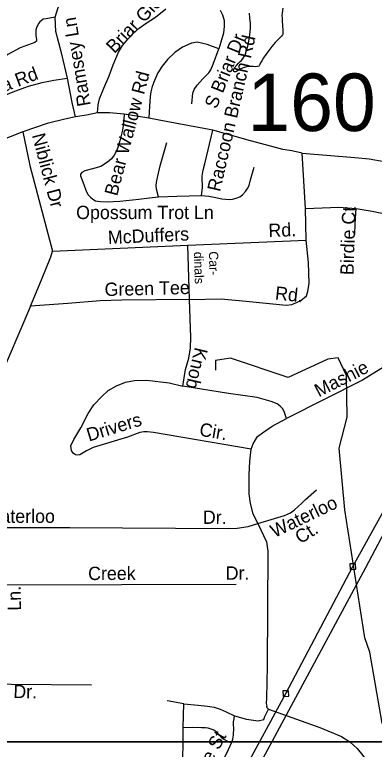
# Model space of a CAD drawing. Extents: x 2220236 to 2384410, y 720751 to 894131.
# Drawn here: x 2353622 to 2356186, y 816921 to 822160 of the extents above; entities that cross this region are included whole.
import ezdxf

# ---------------------------------------------------------------- set-up
doc = ezdxf.new("R2010")
doc.units = 0
for name, color, linetype in [('Exist Hydrographic Misc Water Feature', 7, 'Continuous'), ('Exist Hydrographic Pond Under 1500 Sq Ft', 7, 'Continuous'), ('Exist Road Non-System Type 51', 7, 'Continuous'), ('Exist Road Non-System Type 51 Label', 7, 'Continuous'), ('Exist Road Secondary Structure Standard Bridge Number Label', 7, 'Continuous'), ('Exist Utilities Electrical Transmission Line', 7, 'Continuous'), ('Map Preparation Inset Cut Line', 7, 'Continuous')]:
    doc.layers.add(name, color=color, linetype=linetype)

msp = doc.modelspace()

# ---------------------------------------------------------------- linework, layer by layer
at = {"layer": 'Exist Hydrographic Misc Water Feature'}
msp.add_lwpolyline([(2356589.7, 816703.5), (2356285.8, 817016.1), (2356242.8, 817106.2), (2356153.8, 817614.6), (2356118.7, 817714.9), (2355974.7, 818628), (2355935.8, 819069.5), (2355991.8, 819288.5), (2355988.7, 819587), (2355928.6, 819712.6), (2355853.8, 819702.9), (2355571.6, 819573.3), (2355161.7, 819710.8), (2355053.6, 819693.2), (2355054.7, 819624.3)], dxfattribs=at)
at = {"layer": 'Exist Hydrographic Pond Under 1500 Sq Ft'}
msp.add_lwpolyline([(2355532.7, 822205.6), (2355527.6, 822155.2), (2355528.4, 822135.5), (2355528, 822111.9), (2355530.4, 822085.7), (2355530.4, 822071.6), (2355532.6, 822057.9), (2355532.9, 822041.5), (2355533, 822030), (2355533.1, 822020.2), (2355531, 822015.8), (2355523.2, 822005.6), (2355515.3, 821997.1), (2355497.6, 821981), (2355479.7, 821961.2), (2355456.3, 821932.3), (2355433.2, 821903.5), (2355413, 821876.4), (2355394.9, 821852), (2355383.3, 821831.9), (2355375, 821816.8), (2355369.7, 821803.4), (2355365.7, 821795.7), (2355361.9, 821791.6), (2355353.8, 821789.6), (2355341.7, 821789.1), (2355323.9, 821790.7), (2355309.8, 821791.1), (2355291.7, 821791), (2355275.7, 821788.7), (2355251.8, 821780.5), (2355226, 821768), (2355210.3, 821759.8), (2355198.1, 821752.1), (2355188.3, 821751.7), (2355184.3, 821753.8), (2355181.7, 821761.3), (2355182.2, 821765.2), (2355183, 821769.5), (2355187.9, 821777.9), (2355205.7, 821800), (2355217.6, 821813.6), (2355228.9, 821825.6), (2355239.4, 821834.2), (2355251.2, 821850.1), (2355264.7, 821874.6), (2355274.3, 821904.5), (2355284.2, 821934.5), (2355291.6, 821970.9), (2355297.3, 821999), (2355300.4, 822035.3), (2355302.4, 822067.2), (2355302.2, 822096.7), (2355299.2, 822137.6), (2355297.2, 822171.3)], dxfattribs=at)
at = {"layer": 'Exist Road Non-System Type 51'}
for p, q in [((2354579.5, 821421.1), (2354401.9, 821451.5)), ((2353681.2, 821325.1), (2353181.5, 821129.2)), ((2355696.1, 820778.7), (2355671.2, 821172.7)), ((2355700.8, 820550.8), (2355696.1, 820778.7)), ((2354855.4, 820516.7), (2355700.8, 820550.8)), ((2353892.4, 820473.1), (2354855.4, 820516.7)), ((2354868.1, 820129), (2354855.4, 820516.7)), ((2353735.1, 820081.3), (2353490.1, 819510.5)), ((2353567.1, 818093.9), (2355200.5, 818097.5)), ((2354828.4, 817245.7), (2354709.8, 817266.8)), ((2354823.7, 817076.9), (2354828.4, 817245.7))]:
    msp.add_line(p, q, dxfattribs=at)
for points in [[(2353911.4, 822142.1), (2353932.1, 822210.3), (2353962.7, 822263.8), (2354046.8, 822424.5)], [(2354212.4, 821460.8), (2354216.7, 821517.2), (2354226.9, 821559.7), (2354257.5, 821636.3), (2354294.9, 821723), (2354323.8, 821802.9), (2354362.9, 821891.4), (2354391.8, 821940.7), (2354430.9, 821988.3), (2354470, 822029.1), (2354510.8, 822063.1), (2354560.1, 822098.9), (2354627.2, 822142.2), (2354698.6, 822201.7)], [(2355086.1, 822191.5), (2355104.8, 822159.2), (2355115, 822118.4), (2355116.7, 822077.6), (2355111.6, 822028.3), (2355092.9, 821963.7), (2355078.4, 821916.9)], [(2353911.4, 822142.1), (2353845.7, 822129.9), (2353826.2, 822127.5), (2353811.7, 822115.3), (2353801.9, 822108), (2353794.6, 822098.3), (2353784.9, 822083.7), (2353777.6, 822066.6), (2353772.7, 822049.6), (2353772.7, 822032.6), (2353772.7, 822008.2), (2353775.2, 821996.1), (2353777.6, 821983.9), (2353777.6, 821971.7), (2353765.4, 821962), (2353660.9, 821923.1), (2353573.3, 821876.8), (2353495.5, 821820.9), (2353386.1, 821757.6), (2353223.2, 821679.7), (2353026.2, 821597), (2352916.8, 821531.3), (2352843.8, 821472.9)], [(2353997.7, 821707.7), (2353958.8, 821878.1), (2353916.2, 822039.9), (2353911.4, 822142.1)], [(2355078.4, 821916.9), (2354993.5, 821947.5), (2354954.4, 821957.7), (2354923.8, 821962.8), (2354883, 821956), (2354855.8, 821945.8), (2354818.4, 821927.1), (2354764, 821889.7), (2354711.3, 821840.4), (2354673.9, 821792.7), (2354643.3, 821745.1), (2354619.5, 821690.7), (2354602.6, 821648.2), (2354592.4, 821609.1), (2354589, 821576.7), (2354583.9, 821507), (2354579.5, 821421.1)], [(2354885.5, 821524.7), (2354891.5, 821600.6), (2354901.7, 821626.1), (2354923.8, 821656.7), (2354962.9, 821702.6), (2355005.4, 821745.1), (2355020.7, 821765.5), (2355037.6, 821806.3), (2355078.4, 821916.9)], [(2352982, 821332.1), (2353068.7, 821374.4), (2353321.6, 821488.7), (2353494.3, 821564.2), (2353630.5, 821617.7), (2353720.5, 821649.3), (2353817.7, 821676.1), (2353900.4, 821693.1), (2353997.7, 821707.7)], [(2354054.9, 821431.5), (2354031.7, 821532.5), (2353997.7, 821707.7)], [(2354054.9, 821431.5), (2353979.4, 821415.4), (2353853.7, 821383.4), (2353681.2, 821325.1)], [(2354212.4, 821460.8), (2354134.9, 821442.9), (2354054.9, 821431.5)], [(2354401.9, 821451.5), (2354398.6, 821384.6), (2354390.1, 821336.9), (2354371.4, 821260.4), (2354352.7, 821197.5), (2354332.3, 821158.4), (2354311.9, 821131.2), (2354284.7, 821107.4), (2354237.1, 821076.7), (2354177.7, 821059.7), (2354123.3, 821046.1), (2354101.2, 821034.2), (2354091, 821022.3), (2354091, 821010.4), (2354114.3, 820949.1), (2354131.2, 820901.8), (2354145.9, 820874.4), (2354161.7, 820858.6), (2354178.5, 820845), (2354197.4, 820833.4), (2354213.2, 820830.2), (2354234.2, 820827.1), (2354283.6, 820825), (2354373, 820830.2), (2354506.5, 820843.9), (2354583.3, 820854.4), (2354646.4, 820859.7)], [(2354401.9, 821451.5), (2354299.4, 821459.1), (2354212.4, 821460.8)], [(2355034.4, 821335.9), (2354703.1, 821398.8), (2354579.5, 821421.1)], [(2353681.2, 821325.1), (2353731, 821085), (2353892.4, 820473.1)], [(2354954.5, 820870.2), (2354960.2, 820925.4), (2354959.2, 821007.7), (2354966.8, 821050.3), (2354977.4, 821095.9), (2355034.4, 821335.9)], [(2355671.2, 821172.7), (2355596.7, 821187.9), (2355533.6, 821199.3), (2355456.1, 821219.1), (2355302.6, 821260.2), (2355128.6, 821309.6), (2355034.4, 821335.9)], [(2354646.4, 820859.7), (2354634.3, 820914.9), (2354631.1, 820941.2), (2354633.2, 820963.3), (2354639.6, 820998), (2354659.5, 821082.2), (2354706.6, 821247.9)], [(2355671.2, 821172.7), (2356048.1, 821142.3), (2356148.4, 821131.7), (2356256.3, 821113.4), (2356427.5, 821077), (2356612.6, 821008.4), (2356717.8, 820971.8), (2356861.8, 820916.9), (2356946.3, 820878), (2357028.6, 820823.2), (2357161.9, 820744.3), (2357307.2, 820642.2), (2357410, 820563.3), (2357492.8, 820502.3), (2357561.2, 820457.3)], [(2354954.5, 820870.2), (2355006.5, 820865.5), (2355044.4, 820858.1), (2355100.1, 820846.5), (2355150.6, 820842.3), (2355175.8, 820844.4), (2355200, 820850.7), (2355226.3, 820860.2), (2355245.2, 820874.9), (2355268.3, 820899.1), (2355283, 820919.1), (2355294.6, 820941.2), (2355303, 820981.2), (2355328.5, 821071.6)], [(2354646.4, 820859.7), (2354777.8, 820865), (2354954.5, 820870.2)], [(2355696.1, 820778.7), (2355933.4, 820786), (2356056.4, 820778.1)], [(2356045.9, 820592.4), (2356050.1, 820667.1), (2356056.4, 820778.1)], [(2356056.4, 820778.1), (2356170.5, 820758.2), (2356272.4, 820737.6), (2356401.8, 820711.9)], [(2356401.8, 820711.9), (2356496.8, 820686.3), (2356665.7, 820628.4), (2356713.8, 820604.9), (2356762.1, 820579.5), (2356820.7, 820536.3), (2356843.3, 820482.6), (2356839.7, 820446.6), (2356828.3, 820398.3), (2356741, 820179.5), (2356662.6, 820042.6), (2356558, 819927.3), (2356405.9, 819771.6), (2356283.2, 819664.2), (2356100.6, 819553.9), (2355560.2, 819279.5)], [(2354868.1, 820129), (2355094, 820133.6), (2355272.1, 820117.7), (2355558.5, 820087.2), (2355598.4, 820093.8), (2355632.1, 820106.2), (2355662.1, 820122.4), (2355703.6, 820154.9), (2355713.1, 820185.1), (2355720.5, 820245), (2355716.7, 820392.9), (2355700.8, 820550.8)], [(2353735.1, 820081.3), (2353814.7, 820268.3), (2353880.8, 820432.8), (2353892.4, 820473.1)], [(2354868.1, 820129), (2354386.3, 820123.1), (2354232.4, 820119.3), (2354000.9, 820100.4), (2353735.1, 820081.3)], [(2354821.7, 819510.7), (2354840.3, 819628.7), (2354863.1, 819711), (2354876.4, 819783.2), (2354877.4, 819857.1), (2354868.1, 820129)], [(2355308.8, 819060.6), (2354611.7, 819180.1), (2354569.6, 819185.6), (2354543.6, 819185.4), (2354513.6, 819180.9), (2354426.1, 819148), (2354181, 819072.9), (2354133.3, 819050.4), (2354087.7, 819021.9), (2354069.8, 819017.8), (2354055.7, 819021.6), (2354039.6, 819033.3), (2354027.5, 819051.3), (2354022.9, 819085.1), (2354044.5, 819129.4), (2354093.5, 819213.8), (2354146.1, 819316.6), (2354187.4, 819376.9), (2354242.6, 819437.6), (2354288.1, 819480.1), (2354347.8, 819512.9), (2354413.3, 819539.6), (2354475.3, 819550.3), (2354563.2, 819553.5), (2354723.3, 819533.5), (2354821.7, 819510.7)], [(2355560.2, 819279.5), (2355545.6, 819323.3), (2355533.4, 819349.2), (2355517.1, 819365), (2355492.9, 819384.6), (2355450.8, 819402.1), (2355350.4, 819429), (2355146.1, 819458.5), (2354821.7, 819510.7)], [(2355308.8, 819060.6), (2355322.3, 819098.7), (2355337.9, 819127), (2355353.8, 819151), (2355389.5, 819177.5), (2355458.8, 819224.3), (2355560.2, 819279.5)], [(2355355.2, 818531.4), (2355322.4, 818600.9), (2355303.6, 818674.6), (2355292.6, 818742.6), (2355293.1, 818878.4), (2355297.9, 818976.5), (2355308.8, 819060.6)], [(2355355.2, 818531.4), (2355546.8, 818587.2), (2355588.1, 818606.9), (2355617.6, 818628.9), (2355669.6, 818675.4), (2355695.1, 818701.4), (2355774.1, 818772)], [(2353140.3, 818502.6), (2354016, 818503.2), (2355143.6, 818494.8), (2355207.6, 818497.6), (2355285.5, 818510.6), (2355355.2, 818531.4)], [(2355355.2, 818531.4), (2355416.8, 818400.1), (2355427.5, 818334.3), (2355422.2, 817514.2), (2355416.9, 817286.5), (2355415.2, 817248), (2355418.7, 817228.7), (2355416.9, 817221.7), (2355430.9, 817205.9)], [(2352569, 817341.1), (2352636.2, 817361), (2352721.8, 817382.1), (2352799.5, 817399.1), (2352911.6, 817404.2), (2353219.5, 817398.7), (2353598.1, 817384.5), (2354170.6, 817379.8)], [(2354828.4, 817245.7), (2354929.4, 817236.3), (2354995.6, 817228.4), (2355044.5, 817220.5), (2355087.1, 817206.3), (2355129.7, 817188.9), (2355189.8, 817159.5)], [(2355189.8, 817159.5), (2355273.9, 817136.7), (2355357.4, 817123.6), (2355399.4, 817132.4), (2355404.7, 817155.2), (2355430.9, 817205.9)], [(2355430.9, 817205.9), (2355796.6, 817077.2), (2355951.2, 817012.9), (2356011.7, 816973.8), (2356063.7, 816926.3), (2356103.8, 816877.7), (2356169.1, 816785.7), (2356261, 816676.9), (2356334.6, 816589.9), (2356406.5, 816517.9), (2356453.4, 816477.8), (2356552.5, 816390.4)], [(2355167.5, 816966.4), (2355177.8, 816992.4), (2355182.5, 817022.4), (2355184.1, 817072.9), (2355181.9, 817092.7), (2355182.5, 817117.1), (2355186.3, 817137.2), (2355189.8, 817159.5)], [(2354916, 816500), (2354876.5, 816519), (2354856, 816539.5), (2354840.2, 816560), (2354829.2, 816585.3), (2354819.7, 816610.5), (2354821.3, 816645.2), (2354819.7, 816768.3), (2354822.9, 816957.7), (2354823.7, 817076.9)], [(2354823.7, 817076.9), (2354893.1, 817078.4), (2354954.6, 817076.9), (2354981.4, 817076.9), (2354998.8, 817073.7), (2355020.8, 817065.8), (2355041.3, 817059.5), (2355058.7, 817046.9), (2355080.8, 817023.2), (2355095, 817007.4), (2355112.3, 816993.2), (2355139.1, 816979), (2355167.5, 816966.4)], [(2354916, 816500), (2354965.6, 816590.8), (2355090.2, 816810.2), (2355136, 816898.5), (2355167.5, 816966.4)]]:
    msp.add_lwpolyline(points, dxfattribs=at)
at = {"layer": 'Exist Utilities Electrical Transmission Line'}
for points in [[(2349743.4, 807839.6), (2349751, 808535.4), (2349765.4, 809335.3), (2349939.6, 809817.2), (2350090.8, 810226.9), (2350328.9, 810529.6), (2350606.6, 810882.8), (2351204.5, 811377.9), (2351739.2, 811798), (2352473.9, 812380.7), (2353111.5, 812908.3), (2353471.9, 813194.5), (2353662.4, 813640.7), (2353958.5, 814300.1), (2354487.8, 815341.9), (2355009.9, 816316), (2355555.6, 817318.1), (2356032.7, 818223.5), (2356551.3, 819159.5), (2356885.8, 819941.3), (2357253.2, 820801.4), (2357397.3, 821129)], [(2357439.3, 821129.6), (2357225.6, 820617), (2357000, 820078.6), (2356736, 819423.6), (2356451.3, 818830.5), (2356255.6, 818468.1), (2356122.7, 818214.6), (2355207.4, 816516.2)], [(2356013.5, 818202.8), (2356053.5, 818204.4), (2356051.8, 818244.3), (2356011.9, 818242.7), (2356013.5, 818202.8)], [(2355536.5, 817297.3), (2355576.4, 817298.9), (2355574.8, 817338.9), (2355534.8, 817337.3), (2355536.5, 817297.3)]]:
    msp.add_lwpolyline(points, dxfattribs=at)
at = {"layer": 'Map Preparation Inset Cut Line'}
for points in [[(2346103.7, 826026.5), (2370568.5, 826026.5), (2370568.5, 816974.7), (2346103.7, 816974.7), (2346103.7, 826026.5)], [(2346103.7, 826026.5), (2370568.5, 826026.5), (2370568.5, 816974.7), (2346103.7, 816974.7), (2346103.7, 826026.5)], [(2329807.7, 816974.9), (2370566.3, 816974.8), (2370566.3, 785046.7), (2329807.6, 785046.7), (2329807.7, 816974.9)], [(2329807.7, 816974.9), (2370566.3, 816974.8), (2370566.3, 785046.7), (2329807.6, 785046.7), (2329807.7, 816974.9)]]:
    msp.add_lwpolyline(points, dxfattribs=at)

# ---------------------------------------------------------------- texts
at = {"layer": 'Exist Road Non-System Type 51 Label'}
for s, height, rotation, p in [('Briar Glenn Rd', 95, 46.1555, (2354333, 821878.5)), ('Ramsey Ln', 95, 99.6551, (2354164.8, 821514.8)), ('S Briar Dr', 95, 68.0806, (2355060.5, 821483.2)), ('Raccoon Branch Rd', 95, 77.0683, (2355086.1, 820892.7)), ('Fidelia Rd', 95, 20.5933, (2353262.7, 821500.7)), ('Bear Wallow Rd', 95, 75.1477, (2354352.2, 820861.8)), ('Niblick Dr', 95, 284.7533, (2353744.5, 821300.5)), ('Birdie Ct', 95, 88.3873, (2356038.2, 820301.7)), ('McDuffers', 95, 2.5923, (2354288.9, 820523.9)), ('Rd.', 95, 2.3099, (2355432.9, 820572.8)), ('dinals', 65.62, 271.8762, (2354899.7, 820467.8)), ('Car-', 65.62, 271.8762, (2355006.3, 820471.3)), ('Green Tee', 95, 1.4153, (2354264.2, 820152.9)), ('Rd.', 95, 353.9208, (2355475.2, 820129)), ('Knob', 95, 256.8336, (2354907.7, 819792.7)), ('Mashie', 95, 26.9203, (2355789.8, 819429.6)), ('Drivers', 95, 17.0349, (2354151.6, 819114.9)), ('Cir.', 95, 350.2728, (2354933.9, 819158.1)), ('Waterloo', 95, 25.5643, (2355474.2, 818427.6)), ('Waterloo', 95, 0.0393, (2353400.8, 818535.5)), ('Dr.', 95, 359.5732, (2354963.3, 818528.9)), ('Ct.', 95, 32.3126, (2355658.7, 818382.3)), ('Creek', 95, 0.1264, (2354145.8, 818127.9)), ('Dr.', 95, 0.1264, (2355126.4, 818130.1)), ('Ln.', 95, 90.7984, (2353667.8, 817910.1)), ('Dr.', 95, 359.5263, (2353612.7, 817286.1)), ('Blaire St', 95, 62.0402, (2354908.8, 816592.9))]:
    msp.add_text(s, height=height, rotation=rotation, dxfattribs=at).set_placement(p)
msp.add_text('Opossum Trot Ln', height=95, dxfattribs=at).set_placement((2354060.5, 820702.2))
at = {"layer": 'Exist Road Secondary Structure Standard Bridge Number Label'}
msp.add_text('160', height=410.1, dxfattribs=at).set_placement((2355281.1, 821330.1))

doc.saveas('drawing.dxf')
